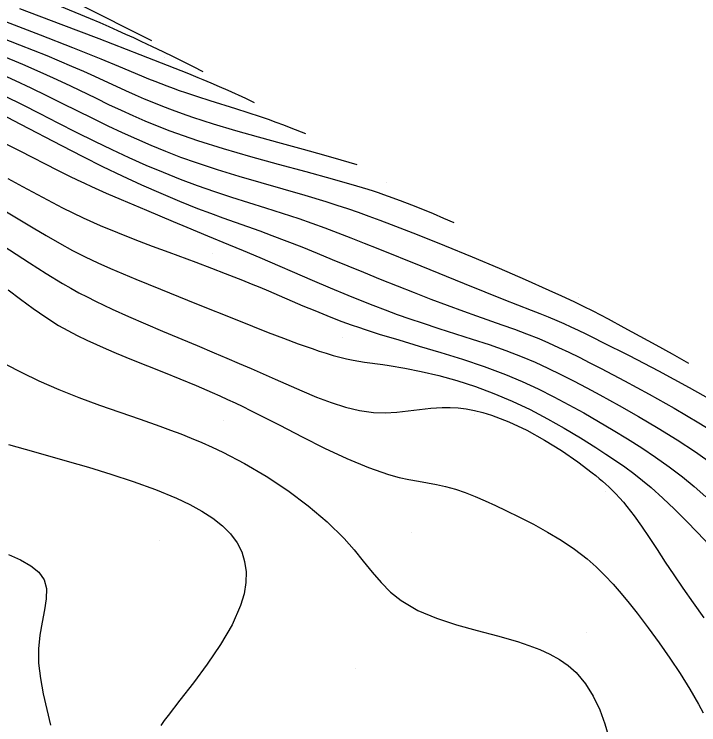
# Model space of a CAD drawing. Extents: x 2356077 to 2359823, y 225951 to 227822.
# Drawn here: x 2356856.1 to 2356945.8, y 227560 to 227653.1 of the extents above; entities that cross this region are included whole.
import ezdxf

# ---------------------------------------------------------------- set-up
doc = ezdxf.new("R2010")
doc.units = 0
for name, color, linetype in [('DTM Contours Major', 7, 'Continuous'), ('DTM Contours Minor', 7, 'Continuous'), ('PH Exist DTM Point', 7, 'Continuous')]:
    doc.layers.add(name, color=color, linetype=linetype)

msp = doc.modelspace()

# ---------------------------------------------------------------- linework, layer by layer
at = {"layer": 'DTM Contours Major'}
for points in [[(2356864.489, 227654.527), (2356874.142, 227649.694)], [(2356854.397, 227647.761), (2356857.226, 227646.591), (2356859.918, 227645.41), (2356861.751, 227644.568), (2356863.509, 227643.735), (2356866.876, 227642.108), (2356868.519, 227641.318), (2356870.16, 227640.548), (2356871.695, 227639.852), (2356873.259, 227639.172), (2356874.871, 227638.507), (2356876.548, 227637.855), (2356878.306, 227637.213), (2356880.162, 227636.579), (2356883.524, 227635.529), (2356887.092, 227634.5), (2356890.746, 227633.494), (2356894.364, 227632.514), (2356897.826, 227631.563), (2356901.009, 227630.642), (2356901.753, 227630.415), (2356902.474, 227630.19), (2356903.174, 227629.965), (2356903.854, 227629.741), (2356904.517, 227629.517), (2356905.165, 227629.292), (2356906.718, 227628.728), (2356908.202, 227628.156), (2356909.633, 227627.579), (2356911.023, 227626.997), (2356912.386, 227626.413), (2356913.736, 227625.827)], [(2356855.325, 227631.578), (2356857.254, 227630.551), (2356859.868, 227629.143), (2356861.168, 227628.451), (2356862.477, 227627.77), (2356863.809, 227627.101), (2356865.172, 227626.447), (2356867.389, 227625.453), (2356869.668, 227624.502), (2356871.964, 227623.594), (2356874.23, 227622.734), (2356876.423, 227621.922), (2356879.946, 227620.627), (2356881.998, 227619.858), (2356883.806, 227619.163), (2356884.939, 227618.718), (2356886.066, 227618.266), (2356887.194, 227617.807), (2356888.328, 227617.336), (2356889.477, 227616.852), (2356893.971, 227614.926), (2356895.531, 227614.273), (2356897.121, 227613.629), (2356898.74, 227613.002), (2356899.571, 227612.694), (2356900.414, 227612.391), (2356901.273, 227612.092), (2356902.151, 227611.795), (2356903.055, 227611.5), (2356903.986, 227611.204), (2356906.526, 227610.432), (2356909.228, 227609.634), (2356912.034, 227608.795), (2356914.888, 227607.902), (2356917.734, 227606.941), (2356920.515, 227605.896), (2356922.691, 227604.98), (2356924.797, 227604.009), (2356926.842, 227602.993), (2356928.834, 227601.939), (2356930.783, 227600.859), (2356932.699, 227599.76), (2356934.622, 227598.628), (2356936.515, 227597.478), (2356938.373, 227596.298), (2356940.192, 227595.08), (2356941.967, 227593.814), (2356943.692, 227592.49), (2356945.239, 227591.212), (2356946.754, 227589.885)], [(2356855.408, 227596.718), (2356858.652, 227595.8), (2356863.1, 227594.542), (2356865.868, 227593.743), (2356868.785, 227592.857), (2356871.749, 227591.885), (2356874.658, 227590.83), (2356877.409, 227589.692), (2356879.14, 227588.871), (2356880.732, 227588.002), (2356882.168, 227587.076), (2356883.428, 227586.082), (2356884.494, 227585.011), (2356885.348, 227583.852), (2356885.95, 227582.661), (2356886.342, 227581.389), (2356886.525, 227580.041), (2356886.499, 227578.625), (2356886.263, 227577.147), (2356885.816, 227575.614), (2356884.695, 227573.082), (2356883.189, 227570.503), (2356881.447, 227567.951), (2356879.619, 227565.502), (2356877.855, 227563.23), (2356876.303, 227561.211), (2356875.802, 227560.529), (2356875.349, 227559.889)]]:
    msp.add_lwpolyline(points, dxfattribs=at)
at = {"layer": 'DTM Contours Minor'}
for points in [[(2356850.281, 227653.882), (2356854.986, 227652.168), (2356859.544, 227650.441), (2356863.78, 227648.78), (2356867.517, 227647.269), (2356869.833, 227646.307), (2356872.825, 227645.056), (2356873.736, 227644.682), (2356874.556, 227644.352), (2356875.36, 227644.035), (2356876.157, 227643.729), (2356876.953, 227643.432), (2356877.756, 227643.143), (2356878.572, 227642.859), (2356880.156, 227642.333), (2356881.791, 227641.813), (2356885.124, 227640.777), (2356886.776, 227640.252), (2356888.388, 227639.718), (2356889.419, 227639.359), (2356890.427, 227638.995), (2356891.417, 227638.628), (2356892.393, 227638.257), (2356894.323, 227637.511)], [(2356856.819, 227653.888), (2356862.273, 227651.841), (2356867.234, 227649.94), (2356872.607, 227647.847), (2356878.963, 227645.357), (2356880.212, 227644.854), (2356880.845, 227644.591), (2356881.91, 227644.138), (2356883.007, 227643.657), (2356884.131, 227643.155), (2356886.432, 227642.107), (2356887.596, 227641.572)], [(2356862.065, 227654.232), (2356866.095, 227652.571), (2356867.36, 227652.031), (2356868.551, 227651.512), (2356869.677, 227651.012), (2356870.747, 227650.529), (2356871.77, 227650.059), (2356872.755, 227649.6), (2356874.214, 227648.909), (2356875.615, 227648.234), (2356876.969, 227647.572), (2356879.585, 227646.275), (2356880.869, 227645.633)], [(2356845.445, 227653.247), (2356849.28, 227651.954), (2356853.117, 227650.569), (2356856.857, 227649.14), (2356860.4, 227647.715), (2356863.646, 227646.343), (2356865.212, 227645.654), (2356866.686, 227644.992), (2356870.727, 227643.148), (2356872.006, 227642.575), (2356873.188, 227642.061), (2356874.379, 227641.56), (2356875.592, 227641.07), (2356876.842, 227640.588), (2356878.14, 227640.113), (2356879.499, 227639.641), (2356882.233, 227638.761), (2356885.14, 227637.893), (2356888.129, 227637.045), (2356891.109, 227636.224), (2356893.991, 227635.44), (2356896.683, 227634.699), (2356898.925, 227634.064), (2356901.05, 227633.451)], [(2356854.142, 227645.386), (2356856.272, 227644.441), (2356858.334, 227643.479), (2356860.375, 227642.491), (2356862.399, 227641.489), (2356866.417, 227639.487), (2356868.42, 227638.51), (2356870.279, 227637.632), (2356872.151, 227636.781), (2356874.047, 227635.96), (2356875.979, 227635.169), (2356877.956, 227634.409), (2356879.992, 227633.681), (2356882.751, 227632.776), (2356885.59, 227631.913), (2356888.472, 227631.077), (2356891.357, 227630.252), (2356894.209, 227629.424), (2356896.99, 227628.577), (2356898.409, 227628.12), (2356899.811, 227627.651), (2356901.211, 227627.166), (2356902.622, 227626.661), (2356904.057, 227626.133), (2356905.529, 227625.579), (2356908.959, 227624.25), (2356912.537, 227622.819), (2356916.155, 227621.331), (2356919.71, 227619.832), (2356923.094, 227618.365), (2356926.203, 227616.978), (2356927.877, 227616.208), (2356929.46, 227615.459), (2356930.706, 227614.852), (2356931.944, 227614.232), (2356933.973, 227613.185), (2356936.035, 227612.087), (2356938.125, 227610.95), (2356940.234, 227609.782), (2356942.357, 227608.594), (2356944.486, 227607.397)], [(2356854.954, 227642.388), (2356857.189, 227641.28), (2356859.496, 227640.111), (2356861.859, 227638.906), (2356864.258, 227637.691), (2356866.676, 227636.489), (2356868.919, 227635.407), (2356871.162, 227634.365), (2356873.405, 227633.365), (2356875.648, 227632.414), (2356877.89, 227631.516), (2356880.131, 227630.676), (2356882.386, 227629.89), (2356884.633, 227629.152), (2356886.867, 227628.445), (2356889.082, 227627.753), (2356891.272, 227627.059), (2356893.429, 227626.347), (2356895.137, 227625.753), (2356896.835, 227625.136), (2356898.535, 227624.495), (2356900.252, 227623.829), (2356901.999, 227623.138), (2356903.791, 227622.419), (2356909.422, 227620.139), (2356915.093, 227617.84), (2356917.793, 227616.756), (2356920.323, 227615.754), (2356923.888, 227614.359), (2356925.012, 227613.91), (2356926.125, 227613.452), (2356927.24, 227612.978), (2356928.156, 227612.573), (2356929.091, 227612.148), (2356930.054, 227611.698), (2356931.054, 227611.219), (2356932.1, 227610.709), (2356933.2, 227610.164), (2356936.711, 227608.386), (2356940.567, 227606.371), (2356944.579, 227604.207), (2356948.558, 227601.981)], [(2356854.392, 227640.053), (2356856.954, 227638.733), (2356862.361, 227635.901), (2356865.139, 227634.474), (2356867.721, 227633.189), (2356870.292, 227631.955), (2356872.838, 227630.779), (2356875.343, 227629.67), (2356877.793, 227628.636), (2356880.171, 227627.685), (2356881.854, 227627.046), (2356883.502, 227626.444), (2356888.323, 227624.725), (2356889.922, 227624.139), (2356891.87, 227623.398), (2356893.836, 227622.623), (2356895.822, 227621.821), (2356897.828, 227620.998), (2356901.904, 227619.316), (2356904.109, 227618.414), (2356906.325, 227617.52), (2356908.538, 227616.643), (2356910.733, 227615.791), (2356912.896, 227614.974), (2356915.012, 227614.201), (2356916.727, 227613.595), (2356920.055, 227612.436), (2356921.679, 227611.853), (2356923.287, 227611.249), (2356924.882, 227610.608), (2356926.174, 227610.053), (2356927.476, 227609.461), (2356928.801, 227608.831), (2356930.163, 227608.159), (2356931.576, 227607.442), (2356933.053, 227606.678), (2356936.101, 227605.069), (2356939.325, 227603.319), (2356942.609, 227601.477), (2356945.838, 227599.589), (2356948.897, 227597.704)], [(2356854.527, 227636.385), (2356856.889, 227635.211), (2356861.802, 227632.706), (2356863.373, 227631.92), (2356864.379, 227631.432), (2356865.342, 227630.978), (2356866.294, 227630.54), (2356867.245, 227630.114), (2356868.203, 227629.692), (2356870.169, 227628.843), (2356873.487, 227627.426), (2356876.991, 227625.948), (2356878.775, 227625.204), (2356881.474, 227624.091), (2356884.238, 227622.957), (2356886.143, 227622.164), (2356888.315, 227621.24), (2356895.209, 227618.261), (2356897.542, 227617.267), (2356899.849, 227616.306), (2356901.493, 227615.641), (2356903.117, 227615.001), (2356904.732, 227614.385), (2356906.347, 227613.79), (2356907.971, 227613.215), (2356909.613, 227612.657), (2356911.772, 227611.954), (2356916.164, 227610.556), (2356918.365, 227609.828), (2356920.546, 227609.058), (2356922.691, 227608.231), (2356924.398, 227607.508), (2356926.085, 227606.737), (2356927.764, 227605.922), (2356929.45, 227605.062), (2356931.156, 227604.161), (2356932.896, 227603.22), (2356935.404, 227601.836), (2356937.957, 227600.388), (2356940.508, 227598.885), (2356943.008, 227597.338), (2356945.411, 227595.758), (2356947.668, 227594.154)], [(2356855.152, 227627.216), (2356856.886, 227626.18), (2356858.613, 227625.14), (2356860.338, 227624.114), (2356862.067, 227623.119), (2356863.805, 227622.171), (2356865.444, 227621.338), (2356867.095, 227620.553), (2356868.754, 227619.806), (2356870.421, 227619.088), (2356872.094, 227618.391), (2356875.325, 227617.074), (2356880.033, 227615.176), (2356885.311, 227613.056), (2356887.386, 227612.229), (2356889.439, 227611.421), (2356891.439, 227610.652), (2356893.359, 227609.937), (2356895.169, 227609.294), (2356896.123, 227608.973), (2356897.042, 227608.68), (2356897.934, 227608.415), (2356898.81, 227608.178), (2356899.676, 227607.97), (2356900.541, 227607.791), (2356901.285, 227607.66), (2356902.041, 227607.543), (2356904.435, 227607.212), (2356905.295, 227607.085), (2356907.313, 227606.743), (2356909.488, 227606.303), (2356911.784, 227605.758), (2356914.162, 227605.102), (2356916.584, 227604.329), (2356919.013, 227603.432), (2356921.398, 227602.418), (2356923.739, 227601.302), (2356926.019, 227600.11), (2356928.226, 227598.867), (2356930.344, 227597.599), (2356932.359, 227596.333), (2356933.665, 227595.483), (2356934.923, 227594.636), (2356936.139, 227593.782), (2356937.32, 227592.912), (2356938.47, 227592.016), (2356939.598, 227591.083), (2356941.145, 227589.708), (2356942.669, 227588.256), (2356944.178, 227586.74), (2356945.685, 227585.172), (2356947.197, 227583.565)], [(2356853.741, 227623.376), (2356858.136, 227620.521), (2356860.317, 227619.135), (2356862.464, 227617.837), (2356863.549, 227617.219), (2356864.626, 227616.63), (2356865.703, 227616.066), (2356866.787, 227615.521), (2356867.884, 227614.988), (2356869.001, 227614.464), (2356871.139, 227613.497), (2356873.343, 227612.536), (2356875.591, 227611.583), (2356880.117, 227609.695), (2356882.346, 227608.762), (2356883.99, 227608.063), (2356885.609, 227607.368), (2356887.206, 227606.675), (2356890.36, 227605.291), (2356893.846, 227603.755), (2356895.759, 227602.95), (2356897.661, 227602.224), (2356899.545, 227601.615), (2356901.405, 227601.166), (2356903.236, 227600.915), (2356904.769, 227600.876), (2356906.282, 227600.961), (2356907.778, 227601.123), (2356909.263, 227601.311), (2356910.742, 227601.478), (2356912.22, 227601.574), (2356913.262, 227601.575), (2356914.312, 227601.514), (2356915.373, 227601.387), (2356916.451, 227601.193), (2356917.551, 227600.927), (2356918.677, 227600.588), (2356920.958, 227599.711), (2356923.295, 227598.6), (2356925.621, 227597.317), (2356927.87, 227595.921), (2356929.978, 227594.473), (2356931.879, 227593.035), (2356932.348, 227592.656), (2356932.799, 227592.281), (2356933.233, 227591.908), (2356933.65, 227591.537), (2356934.051, 227591.165), (2356934.439, 227590.793), (2356934.967, 227590.26), (2356935.473, 227589.719), (2356935.963, 227589.166), (2356936.44, 227588.597), (2356936.909, 227588.007), (2356937.375, 227587.395), (2356938.362, 227586.017), (2356939.364, 227584.534), (2356940.393, 227582.964), (2356941.457, 227581.324), (2356942.568, 227579.63), (2356943.735, 227577.899), (2356945.099, 227575.962), (2356946.518, 227574.028)], [(2356855.345, 227616.997), (2356856.966, 227615.759), (2356858.614, 227614.553), (2356860.284, 227613.408), (2356861.968, 227612.349), (2356863.186, 227611.654), (2356864.412, 227611.007), (2356865.651, 227610.399), (2356866.908, 227609.821), (2356868.187, 227609.262), (2356869.492, 227608.712), (2356871.517, 227607.882), (2356875.71, 227606.198), (2356877.844, 227605.333), (2356879.982, 227604.446), (2356882.106, 227603.532), (2356883.1, 227603.089), (2356884.093, 227602.636), (2356885.09, 227602.171), (2356886.097, 227601.691), (2356887.119, 227601.192), (2356888.163, 227600.674), (2356890.96, 227599.245), (2356893.865, 227597.748), (2356896.811, 227596.267), (2356899.729, 227594.89), (2356902.552, 227593.7), (2356905.211, 227592.785), (2356906.568, 227592.425), (2356907.865, 227592.144), (2356909.112, 227591.912), (2356910.318, 227591.701), (2356911.492, 227591.483), (2356912.643, 227591.229), (2356913.949, 227590.866), (2356915.247, 227590.426), (2356916.548, 227589.919), (2356917.864, 227589.352), (2356919.205, 227588.735), (2356920.581, 227588.076), (2356922.361, 227587.202), (2356924.18, 227586.266), (2356926.008, 227585.259), (2356927.811, 227584.174), (2356929.556, 227583.001), (2356931.211, 227581.731), (2356932.407, 227580.684), (2356933.544, 227579.577), (2356934.635, 227578.413), (2356935.694, 227577.196), (2356936.733, 227575.929), (2356937.767, 227574.614), (2356939.218, 227572.703), (2356940.66, 227570.729), (2356942.066, 227568.716), (2356943.414, 227566.69), (2356944.677, 227564.673), (2356945.83, 227562.691), (2356946.44, 227561.57)], [(2356854.99, 227607.24), (2356857.157, 227606.153), (2356859.382, 227605.084), (2356861.975, 227603.952), (2356864.631, 227602.897), (2356867.317, 227601.903), (2356870, 227600.954), (2356872.646, 227600.035), (2356875.222, 227599.129), (2356876.618, 227598.624), (2356877.992, 227598.108), (2356879.354, 227597.571), (2356880.713, 227597.005), (2356882.078, 227596.398), (2356883.461, 227595.742), (2356886.301, 227594.254), (2356889.17, 227592.56), (2356891.991, 227590.693), (2356894.685, 227588.688), (2356897.174, 227586.58), (2356899.38, 227584.401), (2356900.686, 227582.909), (2356901.887, 227581.431), (2356903.045, 227579.997), (2356904.22, 227578.638), (2356905.472, 227577.383), (2356906.864, 227576.262), (2356909.036, 227574.991), (2356911.48, 227573.956), (2356914.099, 227573.095), (2356916.801, 227572.341), (2356919.49, 227571.63), (2356922.072, 227570.897), (2356923.581, 227570.402), (2356925.007, 227569.856), (2356926.344, 227569.243), (2356927.586, 227568.544), (2356928.728, 227567.743), (2356929.763, 227566.823), (2356930.992, 227565.368), (2356932.024, 227563.725), (2356932.87, 227561.958), (2356933.54, 227560.132), (2356934.042, 227558.312)], [(2356855.379, 227582.316), (2356856.979, 227581.606), (2356858.335, 227580.845), (2356859.388, 227579.99), (2356860.077, 227578.998), (2356860.371, 227577.836), (2356860.351, 227576.511), (2356860.125, 227575.043), (2356859.803, 227573.451), (2356859.496, 227571.751), (2356859.314, 227569.964), (2356859.343, 227568.044), (2356859.57, 227566.064), (2356859.944, 227564.041), (2356860.412, 227561.989), (2356860.922, 227559.923)]]:
    msp.add_lwpolyline(points, dxfattribs=at)
at = {"layer": 'PH Exist DTM Point'}
for p, q in [((2356875.842, 227647.459), (2356875.842, 227647.459)), ((2356864.079, 227632.527), (2356864.079, 227632.527)), ((2356904.975, 227631.081), (2356904.975, 227631.081)), ((2356882.079, 227621.738), (2356882.079, 227621.738)), ((2356930.038, 227616.05), (2356930.038, 227616.05)), ((2356863.261, 227612.861), (2356863.261, 227612.861)), ((2356899.168, 227610.775), (2356899.168, 227610.775)), ((2356916.451, 227600.639), (2356916.451, 227600.639)), ((2356883.548, 227599.834), (2356883.548, 227599.834)), ((2356933.618, 227590.507), (2356933.618, 227590.507)), ((2356908.201, 227585.201), (2356908.201, 227585.201)), ((2356875.203, 227584.19), (2356875.203, 227584.19)), ((2356931.128, 227572.092), (2356931.128, 227572.092)), ((2356900.824, 227567.32), (2356900.824, 227567.32))]:
    msp.add_line(p, q, dxfattribs=at)

doc.saveas('drawing.dxf')
